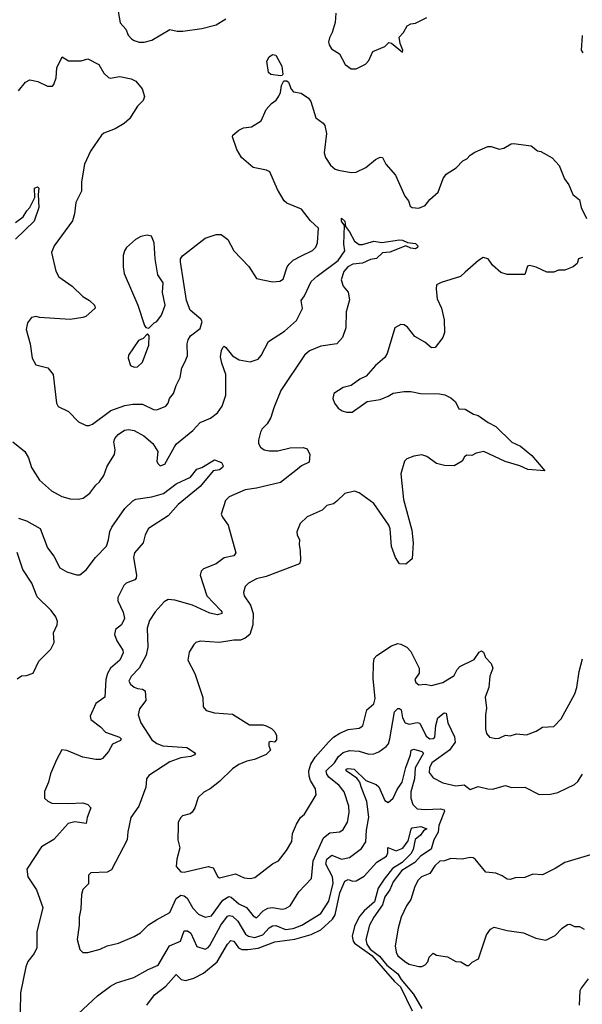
# Model space of a CAD drawing. Extents: x 2220520 to 2384350, y 721165 to 893491.
# Tile 280 of 315: x 2328122 to 2331623, y 853021 to 859154. Entities that reach past the tile are written whole.
import ezdxf

# ---------------------------------------------------------------- set-up
doc = ezdxf.new("R2010")
doc.units = 0

msp = doc.modelspace()

# ---------------------------------------------------------------- linework, layer by layer
at = {"layer": '0CON20XD'}
for points in [[(2328734.1, 859204.1), (2328746, 859135), (2328782, 859095), (2328797.7, 859057.7), (2328816.7, 859035), (2328835, 859023.8), (2328865, 859013.8), (2328895.8, 859014.2), (2328945, 859026.2), (2329055, 859093.3), (2329102.3, 859082.3), (2329137.3, 859082.7), (2329255, 859100), (2329345, 859122), (2329405, 859160)], [(2330088.8, 859195), (2330084.2, 859135.8), (2330065.8, 859075), (2330048.8, 859041.2), (2330044, 859015), (2330047.7, 858997.7), (2330061.7, 858971.7), (2330111.7, 858941.7), (2330146.7, 858875), (2330185, 858847.5), (2330215, 858847.5), (2330273, 858877), (2330295, 858900), (2330320, 858955), (2330395, 858987.5), (2330418.3, 859011.7), (2330435, 859007.5), (2330505, 858952.5), (2330506.2, 858965), (2330488.8, 859005), (2330482.5, 859045), (2330510, 859075), (2330533.6, 859116.4), (2330555, 859127.5), (2330585, 859132.5), (2330655, 859167.5)], [(2331627.5, 858947.5), (2331618.8, 858965), (2331624.3, 859055.7)], [(2328115, 858712), (2328158, 858765), (2328185, 858778.6), (2328235, 858770), (2328295, 858740), (2328325, 858740), (2328335, 858750), (2328348.3, 858791.7), (2328352.5, 858855), (2328385, 858923.3), (2328425, 858898.8), (2328505, 858898), (2328545, 858910), (2328613.3, 858875), (2328645, 858820), (2328675, 858793.3), (2328685, 858790), (2328745, 858800), (2328815, 858785.5), (2328845, 858770.6), (2328883.7, 858723.7), (2328897.9, 858675), (2328890.1, 858649.9), (2328855.5, 858615), (2328804, 858536), (2328772.6, 858507.4), (2328716, 858474), (2328645, 858447.1), (2328630, 858435), (2328562.5, 858335), (2328524.3, 858255), (2328506, 858145), (2328507.1, 858085), (2328470.5, 858015), (2328462.9, 857945), (2328449.3, 857900.7), (2328336.7, 857745), (2328320, 857705), (2328346.7, 857586.7), (2328365, 857552.5), (2328447.5, 857495), (2328515, 857430), (2328556.7, 857405), (2328586.7, 857375), (2328591.7, 857358.3), (2328532.5, 857305), (2328515, 857298.8), (2328435, 857286.2), (2328245, 857298.8), (2328223.9, 857306.1), (2328195, 857300), (2328171.2, 857265), (2328161.2, 857225), (2328186.2, 857135), (2328198.8, 857045), (2328222.5, 857005), (2328296.7, 856985), (2328329.2, 856945), (2328350, 856765), (2328361.2, 856745), (2328425, 856714.3), (2328488.5, 856648.5), (2328535, 856626), (2328555, 856625.8), (2328575, 856634.3), (2328689.4, 856720.6), (2328775, 856751.3), (2328825, 856759.3), (2328885, 856758.8), (2328955, 856726.7), (2328975, 856723.3), (2329032.1, 856747.9), (2329045.8, 856765), (2329054.2, 856795), (2329078.6, 856825), (2329094.5, 856875.5), (2329120.8, 856925), (2329131.2, 856985), (2329149.5, 857020.5), (2329165, 857060), (2329164.3, 857134.3), (2329169.8, 857160.2), (2329184.6, 857185.4), (2329245, 857230.6), (2329258.1, 857275), (2329249.1, 857289.1), (2329182, 857345), (2329159.2, 857405), (2329122.3, 857645), (2329122.5, 857665), (2329135, 857684.2), (2329275, 857793.5), (2329345, 857816.2), (2329375, 857815.6), (2329417.1, 857785), (2329454.5, 857715), (2329547.6, 857617.6), (2329595, 857541.9), (2329695, 857520.8), (2329740, 857525), (2329761.7, 857538.3), (2329787.1, 857615), (2329798, 857632), (2329824.2, 857655.8), (2329875, 857683.6), (2329943.9, 857716.1), (2329965, 857737.1), (2329975.3, 857765), (2329980.8, 857855), (2329931.9, 857901.9), (2329875, 857974.5), (2329785, 858011.3), (2329767.1, 858025), (2329726.1, 858096.1), (2329677.3, 858207.3), (2329657, 858217), (2329575, 858233.1), (2329501.2, 858295), (2329472, 858345), (2329446.7, 858425), (2329447.5, 858435), (2329485, 858466.7), (2329515, 858480), (2329563.9, 858486.1), (2329623.8, 858525), (2329655.9, 858594.1), (2329688.3, 858631.7), (2329717.7, 858652.3), (2329735, 858677.5), (2329745, 858700), (2329750, 858745), (2329765.9, 858774.1), (2329785, 858774.2), (2329795, 858765.8), (2329811.2, 858721.2), (2329825, 858705.6), (2329874.3, 858695.7), (2329918, 858665), (2329933.8, 858645), (2329965, 858543.8), (2330010.3, 858510.3), (2330021.4, 858495), (2330031.4, 858445), (2330015.8, 858325), (2330025.8, 858295), (2330055, 858248), (2330085, 858224), (2330105, 858216), (2330185, 858202.9), (2330215, 858204.3), (2330276.6, 858233.4), (2330335, 858283.8), (2330365, 858298.8), (2330380, 858295), (2330400, 858255), (2330461.2, 858185), (2330518.8, 858055), (2330541.2, 858025), (2330552.7, 857992.7), (2330564.3, 857984.3), (2330605, 857980), (2330645, 857995.8), (2330675, 858034.2), (2330725, 858080.8), (2330756.2, 858165), (2330775, 858191.1), (2330838.3, 858231.7), (2330880, 858275), (2330905, 858286.7), (2330925, 858310), (2330955, 858328), (2331035, 858363.8), (2331055, 858363.8), (2331105, 858346.7), (2331135, 858353.3), (2331179.3, 858380.7), (2331195, 858383.3), (2331305, 858368.8), (2331345, 858337.5), (2331365, 858332.5), (2331435, 858293.3), (2331478.8, 858245), (2331512, 858162), (2331540, 858125), (2331563.3, 858065), (2331605, 858032.5), (2331616.7, 857985), (2331650, 857915)], [(2329745, 858803.8), (2329685, 858811.8), (2329669.5, 858825), (2329660, 858895), (2329675, 858922.9), (2329695, 858937.5), (2329715, 858934), (2329752.5, 858865), (2329758.6, 858815), (2329755, 858806.7), (2329745, 858803.8)], [(2328095, 857891.2), (2328143, 857927), (2328165.5, 857964.5), (2328185.7, 857985), (2328215, 858047.5), (2328214.2, 858105), (2328233.3, 858113.3), (2328241.2, 858105), (2328236.5, 858065), (2328240.6, 857985), (2328210.9, 857899.1), (2328095, 857787.9)], [(2328079.2, 856525), (2328154, 856465), (2328176, 856425), (2328195.7, 856365), (2328245, 856286.7), (2328319.5, 856219.5), (2328384.4, 856184.4), (2328435, 856169.2), (2328485, 856167.1), (2328516.4, 856173.6), (2328558, 856205), (2328595, 856254), (2328618.6, 856275), (2328646, 856314), (2328665.9, 856374.1), (2328711.3, 856445), (2328716.2, 856475), (2328707.8, 856525), (2328713.1, 856545), (2328735, 856570), (2328773.3, 856596.7), (2328798, 856602), (2328835, 856595.7), (2328895, 856561.4), (2328951.2, 856515), (2328982, 856465), (2328975.6, 856405), (2328980.3, 856390.3), (2328995, 856376), (2329025.7, 856385), (2329085, 856493.3), (2329097.5, 856512.5), (2329200, 856595), (2329245, 856644.4), (2329308.6, 856671.4), (2329352.9, 856705), (2329382.1, 856747.9), (2329404.6, 856815.4), (2329403.8, 856945), (2329379.1, 857015), (2329371.5, 857055), (2329377.1, 857092.9), (2329386.7, 857113.3), (2329395, 857120), (2329405, 857113.3), (2329445, 857060.6), (2329486.7, 857035), (2329555, 857022.9), (2329605, 857039.4), (2329625, 857062.5), (2329670.2, 857149.8), (2329768.9, 857215), (2329845, 857280.9), (2329882.4, 857355), (2329874, 857406), (2329894.4, 857435), (2329936, 857524), (2329973.9, 857556.1), (2330103.2, 857655), (2330144.3, 857715), (2330138.5, 857755), (2330143, 857873), (2330125, 857900), (2330125, 857917.5), (2330145, 857900), (2330150, 857865), (2330175, 857833.3), (2330205, 857773.8), (2330234.2, 857754.2), (2330255, 857754), (2330325, 857775.6), (2330375, 857765.8), (2330485, 857783.3), (2330505, 857780.8), (2330535, 857765.6), (2330585, 857760.6), (2330599.2, 857745), (2330597.5, 857735), (2330585, 857727.8), (2330555, 857730), (2330525, 857746.2), (2330425, 857706.4), (2330378.9, 857701.1), (2330342.9, 857667.1), (2330305, 857660), (2330255, 857638.4), (2330195, 857630.4), (2330164.7, 857615.3), (2330138.5, 857585), (2330123.3, 857533.3), (2330133.8, 857495), (2330165, 857457.5), (2330175, 857410), (2330152.5, 857335), (2330150.8, 857235), (2330130, 857175), (2330095, 857134.3), (2329995, 857121.4), (2329925, 857091.5), (2329893.6, 857065), (2329746.4, 856845), (2329702.6, 856737.4), (2329684.7, 856675.3), (2329662.7, 856637.3), (2329630, 856605), (2329620, 856585), (2329606.9, 856535), (2329608.1, 856515), (2329620.6, 856490.6), (2329643.8, 856475), (2329675, 856468.2), (2329728.4, 856468.4), (2329805, 856487.6), (2329885, 856490.4), (2329910.6, 856480.6), (2329927.7, 856445), (2329922.8, 856397.2), (2329875.6, 856375), (2329850.6, 856355), (2329745, 856270.8), (2329595, 856235.4), (2329525, 856225.5), (2329425, 856182.5), (2329401.7, 856158.3), (2329376.2, 856075), (2329383.3, 856055), (2329418, 856005), (2329466.3, 855833.7), (2329453.8, 855815), (2329395, 855802), (2329345, 855765.8), (2329265.6, 855734.4), (2329250.5, 855719.5), (2329245.6, 855695), (2329285.7, 855565.7), (2329373.5, 855475), (2329380.6, 855465), (2329378.8, 855455), (2329352.3, 855447.7), (2329305, 855457.3), (2329196.8, 855506.8), (2329088.1, 855538.1), (2329045, 855543.1), (2329021.4, 855528.6), (2328965, 855466), (2328928.9, 855411.1), (2328914.5, 855365), (2328918.1, 855245), (2328909.2, 855195), (2328865.7, 855114.3), (2328815, 855063.1), (2328801.5, 855035), (2328811.9, 855015), (2328835, 854997.5), (2328855, 854988.2), (2328886.7, 854985), (2328903.2, 854973.2), (2328906.8, 854913.2), (2328867.9, 854862.1), (2328858.6, 854825), (2328874.6, 854774.6), (2328945, 854668.1), (2328975, 854645.5), (2329012.1, 854632.1), (2329161.3, 854621.3), (2329216, 854585), (2329208.8, 854575), (2329187.5, 854565), (2329125, 854556.4), (2329055, 854531.8), (2328924.6, 854445.4)], [(2328925, 857232.5), (2328957.5, 857265), (2328975.7, 857274.3), (2329005, 857313.3), (2329026.2, 857375), (2329010, 857455), (2329014.4, 857515), (2328980.8, 857565), (2328965.6, 857665), (2328958.8, 857765), (2328942.5, 857805), (2328915, 857811.2), (2328875, 857803.3), (2328842.5, 857785), (2328786.7, 857735), (2328773.8, 857715), (2328766.2, 857685), (2328766, 857615), (2328772.7, 857572.7), (2328857.1, 857375), (2328898.3, 857248.3), (2328906.4, 857236.4), (2328925, 857232.5)], [(2331625, 857672.5), (2331600, 857665), (2331590, 857635), (2331566.1, 857613.9), (2331515, 857593.3), (2331475, 857593.3), (2331445, 857581.2), (2331401.7, 857581.7), (2331335, 857612.5), (2331295, 857622.5), (2331281.7, 857618.3), (2331265, 857567.5), (2331155, 857566), (2331115, 857578.8), (2331064, 857625), (2331036.2, 857665), (2331005, 857672), (2330976.2, 857655), (2330895, 857580.8), (2330864.5, 857555.5), (2330745, 857518), (2330716.4, 857503.6), (2330713.8, 857475), (2330720.6, 857415), (2330746.3, 857356.3), (2330762.7, 857285), (2330764.5, 857205.5), (2330755.6, 857175), (2330707.8, 857112.2), (2330685, 857110.8), (2330642, 857145), (2330580.5, 857180.5), (2330535, 857238), (2330515, 857253.3), (2330494.1, 857255.9), (2330456.1, 857233.9), (2330408.8, 857075), (2330395, 857050), (2330335, 857000), (2330277.3, 856932.7), (2330237.5, 856915), (2330185, 856876.2), (2330135, 856863.8), (2330077.5, 856825), (2330071.2, 856795), (2330081.2, 856765), (2330104.1, 856734.1), (2330128.3, 856718.3), (2330155, 856708.8), (2330190.5, 856709.5), (2330254.3, 856755.7)], [(2328835, 856988.8), (2328855, 856992), (2328885, 857020), (2328925, 857127.5), (2328926.7, 857185), (2328917, 857197), (2328890.7, 857169.3), (2328860, 857155), (2328798.8, 857065), (2328796.7, 857045), (2328811.2, 857001.2), (2328835, 856988.8)], [(2330254.3, 856755.7), (2330285, 856776), (2330365, 856788), (2330415, 856808.8), (2330445, 856828.8), (2330515, 856838), (2330555, 856838), (2330615, 856825.8), (2330735, 856824.4), (2330767.6, 856817.6), (2330805, 856799.2), (2330833.6, 856773.6), (2330855, 856730), (2330895, 856727.5), (2330945, 856698), (2330975, 856688), (2331036.7, 856645), (2331085, 856620), (2331185, 856522), (2331238.3, 856498.3), (2331308.6, 856438.6), (2331390, 856345), (2331285, 856352.2), (2331235, 856375.6), (2331142.7, 856402.7), (2331010, 856465), (2330962.5, 856455), (2330935, 856440), (2330905, 856442), (2330889.7, 856430.3), (2330876.2, 856405), (2330825, 856374.2), (2330765, 856377.1), (2330715, 856390), (2330655, 856432.9), (2330625, 856442.9), (2330575, 856435.7), (2330531.7, 856418.3), (2330516.2, 856405), (2330494.4, 856325), (2330509.6, 856165), (2330562.1, 855975), (2330570.5, 855895), (2330564.1, 855795.9), (2330525, 855763.3), (2330485, 855764), (2330460.6, 855805), (2330435, 855872.5), (2330426.3, 855983.7), (2330419.6, 856005), (2330325, 856141.2), (2330235, 856206.7), (2330205, 856216.7), (2330145, 856202), (2330096, 856155), (2330075, 856138), (2330032.4, 856127.6), (2330005, 856100), (2329911.7, 856058.3), (2329866.7, 856015), (2329846.2, 855965), (2329848.8, 855945), (2329863.8, 855915), (2329860.8, 855885), (2329868, 855845), (2329868.6, 855785), (2329864, 855765), (2329655, 855685.6), (2329595, 855671.4), (2329546, 855645), (2329525, 855623.8), (2329514.4, 855585.6), (2329518.1, 855565), (2329557.7, 855507.7), (2329575.4, 855455), (2329572.5, 855385), (2329553.1, 855325), (2329525, 855301.5), (2329495, 855290), (2329455, 855290), (2329365, 855274.3), (2329245, 855284), (2329217.5, 855275), (2329205, 855263.3), (2329176.2, 855215), (2329168.8, 855165), (2329211.4, 855081.4), (2329262.3, 854932.3), (2329264.2, 854874.2), (2329281.2, 854851.2), (2329335, 854837.1), (2329445, 854829.2), (2329552.7, 854762.7), (2329635, 854762.5), (2329655, 854755.8), (2329688.2, 854738.2), (2329709.1, 854719.1), (2329719.2, 854695), (2329720.7, 854669.3), (2329707, 854653), (2329685, 854658.6), (2329671.2, 854655), (2329671.4, 854631.4), (2329682.5, 854605), (2329655, 854577.5), (2329583.9, 854546.1), (2329535, 854536), (2329485, 854515.6), (2329445, 854487.8), (2329365, 854409.2), (2329306.3, 854363.7), (2329266.6, 854343.4), (2329231.4, 854308.6), (2329210.6, 854245), (2329195, 854218), (2329182.1, 854207.9), (2329135, 854195.8), (2329123.8, 854185), (2329108, 854155), (2329106.9, 854135), (2329106.5, 854045), (2329119.2, 853995), (2329099.2, 853925), (2329095, 853880), (2329125, 853846.2), (2329145, 853844.4), (2329295, 853880.6), (2329325, 853871.2), (2329353.8, 853815), (2329365, 853810), (2329465, 853834.3), (2329519.4, 853809.4), (2329555, 853804.3), (2329585, 853810.8), (2329695, 853896), (2329733.3, 853915), (2329781.4, 853978.6), (2329814.3, 854035), (2329820, 854085), (2329843.3, 854143.3), (2329868.8, 854185), (2329893.3, 854205), (2329967.5, 854325), (2329963, 854363), (2329930.6, 854415), (2329922.8, 854442.8), (2329921.8, 854475), (2329932.9, 854517.1), (2329959.5, 854560.5), (2330043.1, 854655), (2330075, 854685.5), (2330115, 854709.6), (2330165, 854733.3), (2330235, 854740.8), (2330256.2, 854755), (2330282.3, 854855), (2330325, 854893.8), (2330333.2, 854925), (2330321.7, 855048.3), (2330322.8, 855145), (2330328.5, 855175), (2330345, 855194.5), (2330436.1, 855253.9), (2330475, 855268.2), (2330493.3, 855265), (2330530.8, 855245), (2330555, 855219.2), (2330608.5, 855115), (2330607, 855083), (2330580, 855045), (2330586, 855025), (2330605, 855011.4), (2330645, 855014.3), (2330685, 855006), (2330754.5, 855025.5), (2330825, 855068.6), (2330843.6, 855106.4), (2330860, 855125), (2330950.9, 855169.1), (2330980.6, 855215), (2330995, 855223.1), (2331008.9, 855215), (2331020.4, 855180.4), (2331055, 855144), (2331065.6, 855115), (2331047.1, 855065), (2331041.1, 854995), (2331018.6, 854935), (2331026, 854865), (2331020, 854825), (2331020.8, 854735), (2331027, 854707), (2331045.8, 854685.8), (2331085, 854677.5), (2331105, 854678), (2331145, 854696.7), (2331175, 854694), (2331214.1, 854705.9), (2331275, 854700), (2331335, 854723.3), (2331375, 854747.5), (2331445, 854752.5), (2331490.7, 854799.3), (2331575.8, 854955), (2331588.6, 854995), (2331602.5, 855095), (2331625, 855172.5)], [(2328115, 856048.6), (2328165, 856033.1), (2328248, 855985), (2328295.6, 855865), (2328333.5, 855813.5), (2328370.8, 855740.8), (2328415, 855715.7), (2328475, 855696), (2328495, 855695.8), (2328535, 855726.9), (2328594, 855805), (2328661.2, 855875), (2328675, 855913.3), (2328683.2, 855966.8), (2328695, 855992.9), (2328775, 856109.2), (2328825, 856158), (2328845, 856168.6), (2328945, 856182.5), (2329017, 856203), (2329095, 856262.2), (2329185, 856304.2), (2329225, 856354.5), (2329256, 856364), (2329335, 856411.8), (2329378, 856395), (2329387.5, 856375), (2329384.2, 856365), (2329365, 856350.6), (2329325, 856343.8), (2329245, 856245.8), (2329108.6, 856135), (2329046.2, 856063.8), (2328922.9, 855985), (2328903.1, 855945), (2328890.7, 855895), (2328836.4, 855833.6), (2328830, 855805), (2328848.8, 855695), (2328846.7, 855675), (2328837.5, 855665), (2328785, 855644.3), (2328769.4, 855630.6), (2328732.2, 855555), (2328733.1, 855535), (2328765, 855463.3), (2328773.1, 855425), (2328755.7, 855385), (2328717.1, 855355), (2328711.9, 855325), (2328726.7, 855285), (2328763.6, 855226.4), (2328765, 855210), (2328745, 855165.8), (2328686.2, 855115), (2328667.9, 855082.1), (2328657.2, 855045), (2328651.4, 854935), (2328595, 854894.2), (2328560, 854815), (2328564.7, 854794.7), (2328625, 854749.1), (2328656.4, 854716.4), (2328743.3, 854685), (2328753.8, 854675), (2328750, 854665), (2328698.8, 854641.2), (2328673.8, 854595), (2328637.7, 854552.3), (2328625, 854546.7), (2328595, 854546.2), (2328515, 854560.6), (2328415, 854602.5), (2328384.5, 854605.5), (2328350.6, 854545), (2328313.6, 854456.4), (2328301.4, 854405), (2328275, 854347.5), (2328276, 854305), (2328296.8, 854286.8), (2328322.5, 854275), (2328425, 854271.8), (2328515, 854276.9), (2328546.7, 854266.7), (2328564.4, 854245), (2328540.6, 854185), (2328535, 854146.7), (2328465, 854158.2), (2328423.3, 854146.7), (2328335, 854047.5), (2328257.9, 854002.1), (2328166.9, 853863.1), (2328172.1, 853815), (2328227.2, 853735), (2328266.1, 853623.9), (2328227.4, 853472.6), (2328227.6, 853372.4), (2328212.6, 853337.4), (2328171.7, 853288.3), (2328160, 853255), (2328127, 853093), (2328124.4, 852974.4)], [(2328105, 855049.2), (2328133.7, 855066.3), (2328165, 855069.4), (2328205, 855084), (2328240.8, 855159.2), (2328316.1, 855233.9), (2328335.6, 855275), (2328332.9, 855335), (2328355.4, 855384.6), (2328357.9, 855405), (2328347.5, 855435), (2328317.3, 855475), (2328230.1, 855560.1), (2328196.2, 855645), (2328140.4, 855730.4), (2328105.2, 855835)], [(2328924.6, 854445.4), (2328910.8, 854425), (2328906.8, 854373.2), (2328862.9, 854255), (2328812.9, 854185), (2328794.4, 854095), (2328790.6, 854045), (2328692.1, 853857.9), (2328666.2, 853843.8), (2328565, 853840), (2328550, 853825), (2328548.8, 853771.2), (2328515, 853736), (2328505.6, 853705.6), (2328502.5, 853615), (2328490.8, 853565), (2328490.8, 853515), (2328478.8, 853425), (2328495, 853362.5), (2328515, 853343.3), (2328545, 853343.3), (2328622.5, 853365), (2328665, 853385.8), (2328737.4, 853402.6), (2328835, 853442.9), (2328873.4, 853466.6), (2328923.7, 853516.3), (2328972.5, 853547.5), (2329055, 853593.8), (2329095, 853680.5), (2329125, 853701.2), (2329145, 853696.7), (2329163.4, 853683.4), (2329199.7, 853619.7), (2329235, 853582.3), (2329275, 853564.7), (2329315, 853572.1), (2329385, 853670), (2329422.2, 853692.2), (2329437.6, 853687.6), (2329485, 853647.9), (2329533.7, 853623.7), (2329575, 853571.4), (2329595, 853559.4), (2329636, 853604), (2329665, 853620.6), (2329695, 853624.2), (2329755, 853614.4), (2329775, 853618.1), (2329805.7, 853635), (2329858.9, 853721.1), (2329936.9, 853805), (2329948.8, 853915), (2330012.4, 854057.6), (2330050.8, 854089.1), (2330114.6, 854095.4), (2330135, 854110.8), (2330161.8, 854155), (2330171.8, 854215), (2330169.6, 854255), (2330140.4, 854345), (2330108.8, 854385), (2330045.7, 854435), (2330033, 854455), (2330029.7, 854475), (2330080, 854525), (2330105.8, 854565), (2330135, 854589), (2330175, 854602.7), (2330235, 854598.6), (2330295, 854580), (2330325, 854582.1), (2330356, 854594), (2330402.6, 854627.4), (2330415.9, 854644.1), (2330425, 854673.8), (2330455, 854843.8), (2330475, 854864.4), (2330485, 854864.4), (2330495.3, 854855.3), (2330503.9, 854805), (2330520, 854775), (2330545, 854765.4), (2330595, 854777.1), (2330612.6, 854772.6), (2330651.3, 854691.3), (2330675, 854674.3), (2330695, 854676), (2330706.1, 854685), (2330712.2, 854757.8), (2330724.8, 854805), (2330764.2, 854835.8), (2330775.8, 854835), (2330785.9, 854775), (2330826.6, 854686.6), (2330831.9, 854655), (2330796.1, 854603.9), (2330687.3, 854525), (2330672.8, 854495), (2330670.9, 854465), (2330695, 854431.1), (2330755, 854401.4), (2330835, 854381.5), (2330887.5, 854387.5), (2330925, 854358.2), (2330975, 854378.9), (2331035, 854362.9), (2331065, 854361.1), (2331145, 854384.2), (2331182.3, 854372.3), (2331265, 854373.6), (2331355, 854328.9), (2331425, 854329.4), (2331469.7, 854340.3), (2331575, 854390.8), (2331595, 854410), (2331623.5, 854455)], [(2328395, 852877.5), (2328605, 853073.1), (2328687.5, 853135), (2328725, 853155.5), (2328832.6, 853187.4), (2328921.7, 853238.3), (2328983.6, 853265), (2329054.6, 853385), (2329121.4, 853415), (2329145, 853478.8), (2329165, 853479.4), (2329186.7, 853465), (2329225, 853380.8), (2329275, 853365.6), (2329295, 853374.5), (2329305, 853386.7), (2329373.9, 853515), (2329415, 853570), (2329425, 853574.7), (2329445, 853570.7), (2329478.2, 853538.2), (2329527.6, 853457.6), (2329545, 853444.8), (2329585, 853436.8), (2329635.6, 853454.4), (2329675, 853497.8), (2329695, 853510.3), (2329715, 853511.1), (2329775, 853488.1), (2329823.1, 853493.1), (2329876.5, 853515), (2329995, 853587.2), (2330045.4, 853664.6), (2330071.6, 853775), (2330068.1, 853815), (2330026.5, 853895), (2330033.9, 853926.1), (2330065, 853950), (2330125, 853925.3), (2330174.2, 853935), (2330248.6, 853991.4), (2330276.6, 854033.4), (2330280, 854105), (2330293.7, 854186.4), (2330282.8, 854285), (2330246.1, 854376.1), (2330237.5, 854405), (2330219.4, 854429.4), (2330153.1, 854475), (2330152.5, 854485), (2330165, 854490), (2330202.2, 854485), (2330275.6, 854415.6), (2330339.4, 854389.4), (2330356.4, 854376.4), (2330395, 854290), (2330415, 854278), (2330445, 854304.4), (2330470.3, 854359.7), (2330502, 854405), (2330525, 854496.5), (2330554.5, 854575), (2330556.9, 854605), (2330575, 854610), (2330624.4, 854595), (2330634.5, 854585), (2330581.9, 854495), (2330578, 854425), (2330555.2, 854345), (2330556.3, 854305), (2330567.3, 854265), (2330595, 854238.6), (2330645, 854234.4), (2330739.5, 854239.5), (2330763.1, 854233.1), (2330765.9, 854225), (2330730.5, 854135), (2330726.7, 854093.3), (2330699.1, 854045), (2330681.6, 853988.4), (2330615.8, 853945), (2330580, 853905), (2330499.8, 853855), (2330446.2, 853785), (2330424.8, 853735.2), (2330395, 853690.5), (2330378.5, 853641.5), (2330324.8, 853565), (2330299.3, 853515), (2330275.7, 853424.3), (2330283, 853395), (2330302.1, 853365), (2330360.6, 853320.6), (2330406.6, 853265), (2330475, 853210.8), (2330496.2, 853175), (2330573.4, 853085), (2330625, 852994.8)], [(2328912.2, 853015), (2328959.6, 853080.4), (2329030.5, 853135), (2329095, 853207.5), (2329126.8, 853176.8), (2329155, 853170.3), (2329205, 853184.3), (2329264.7, 853215), (2329350.3, 853285), (2329415, 853396.4), (2329435, 853419.1), (2329453.5, 853413.5), (2329484, 853374), (2329505, 853362.6), (2329541.9, 853361.9), (2329605, 853371.7), (2329710.1, 853409.9), (2329833.1, 853426.9), (2329935, 853455.2), (2329995, 853486.1), (2330067.7, 853552.3), (2330085, 853578.2), (2330114.7, 853715.3), (2330145, 853789.1), (2330165, 853798.5), (2330195, 853788.9), (2330215, 853790.2), (2330265, 853819), (2330343.3, 853906.7), (2330403.4, 853945), (2330411.7, 853965), (2330412.4, 853997.6), (2330465, 853976.6), (2330506.7, 853993.3), (2330540.2, 854039.8), (2330557.6, 854112.4), (2330565, 854120.9), (2330618, 854128), (2330656.2, 854115), (2330635, 854101.4), (2330615, 854074.4), (2330581.8, 854048.2), (2330570, 853985), (2330555, 853958.9), (2330501.1, 853905), (2330442.7, 853867.3), (2330389.7, 853800.3), (2330352, 853745), (2330330, 853660), (2330265, 853603.1), (2330235, 853566.1), (2330205.8, 853505), (2330189.8, 853445), (2330196, 853415), (2330205, 853402.2), (2330312.3, 853325), (2330453.2, 853163.2), (2330490.5, 853130.5), (2330565, 852980.4)], [(2331675, 853951.5), (2331515, 853905.4), (2331455, 853866.9), (2331375, 853828.6), (2331315, 853832), (2331265, 853812), (2331205, 853808), (2331175, 853798.8), (2331155, 853801.2), (2331125, 853822), (2331085, 853838.6), (2331022.5, 853845), (2330957.1, 853925), (2330943.7, 853933.7), (2330925, 853935.3), (2330875.3, 853924.7), (2330805, 853928.4), (2330765.4, 853915.4), (2330736.6, 853913.4), (2330705, 853884.2), (2330673.6, 853836.4), (2330622.5, 853815), (2330601.5, 853795), (2330580, 853755), (2330555.8, 853675), (2330528, 853635), (2330495.8, 853565), (2330477.5, 853495), (2330458.8, 853385), (2330464, 853345), (2330475, 853324), (2330525, 853284.2), (2330545, 853272), (2330605, 853257.5), (2330625, 853257.5), (2330645, 853267.5), (2330662.5, 853285), (2330670, 853315), (2330695, 853340), (2330715, 853327.5), (2330785, 853316.7), (2330835, 853287.5), (2330866.4, 853286.4), (2330905, 853262.5), (2330917, 853263), (2330937, 853283), (2330977.5, 853305), (2331026.4, 853453.6), (2331050.7, 853489.3), (2331075, 853502.5), (2331155, 853480), (2331256.1, 853466.1), (2331333.6, 853433.6), (2331395, 853420), (2331455, 853448.8), (2331496.7, 853495), (2331531.7, 853518.3), (2331545, 853520), (2331575, 853506.7), (2331605, 853506.7), (2331635, 853489.2)], [(2331660.3, 853179.7), (2331615, 853122.5), (2331607.5, 853105), (2331603.3, 853015)]]:
    msp.add_lwpolyline(points, dxfattribs=at)

doc.saveas('drawing.dxf')
